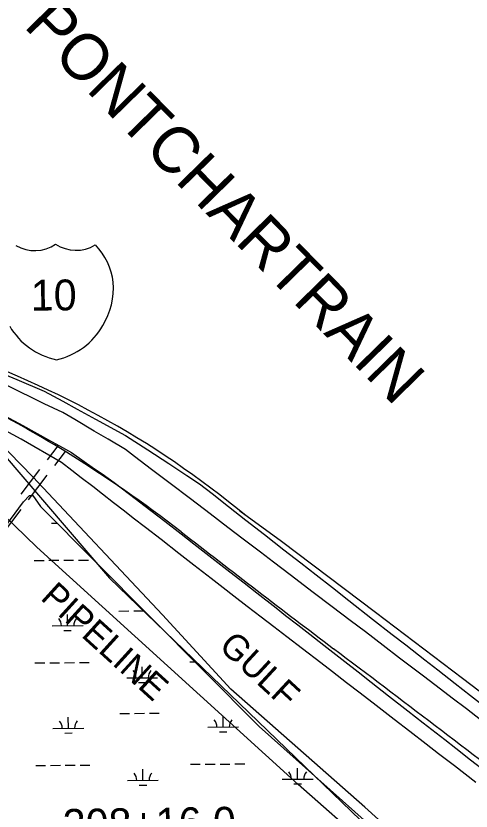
# Model space of a CAD drawing. Extents: x 3540316 to 3578335, y 553172 to 578787.
# Drawn here: x 3574347 to 3575824, y 573721 to 576301 of the extents above; entities that cross this region are included whole.
import ezdxf

# ---------------------------------------------------------------- set-up
doc = ezdxf.new("R2010")
doc.units = 0
for name, color, linetype in [('V-BRDG-OTLN', 7, 'Continuous'), ('V-RAIL-IDEN', 7, 'Continuous'), ('V-RAIL-TRAK', 7, 'Continuous'), ('V-RIVR-IDEN', 7, 'Continuous'), ('V-ROAD-CNTR', 7, 'Continuous'), ('V-ROAD-IDEN', 7, 'Continuous'), ('V-SURV-IDEN', 7, 'Continuous'), ('V-UTIL-IDEN', 7, 'Continuous'), ('V-UTIL-LINE', 7, 'Continuous'), ('V-WETL-SWMP', 7, 'Continuous')]:
    doc.layers.add(name, color=color, linetype=linetype)

msp = doc.modelspace()

# ---------------------------------------------------------------- linework, layer by layer
at = {"layer": 'V-BRDG-OTLN'}
for p, q in [((3574311, 575137.9), (3574350.3, 575121.2)), ((3574350.3, 575121.2), (3574439.3, 575083.3)), ((3574355.1, 575083.8), (3574309.9, 575106.5)), ((3574402.3, 575060.2), (3574355.1, 575083.8)), ((3574439.3, 575083.3), (3574499.5, 575050.6)), ((3574439.1, 575042.7), (3574402.3, 575060.2)), ((3574499.4, 575014), (3574439.1, 575042.7)), ((3574499.5, 575050.6), (3574545.8, 575025.4)), ((3574545.8, 575025.4), (3574605.3, 574993.1)), ((3574311.1, 575003.2), (3574370, 574972.4)), ((3574538, 574991.2), (3574499.4, 575014)), ((3574601.1, 574953.9), (3574538, 574991.2)), ((3574605.3, 574993.1), (3574702.7, 574940)), ((3574363.8, 574927.3), (3574298.7, 574963.5)), ((3574370, 574972.4), (3574453.4, 574925.8)), ((3574646.2, 574927.2), (3574601.1, 574953.9)), ((3574702.7, 574940), (3574775.3, 574892.6)), ((3574494.8, 574852.2), (3574363.8, 574927.3)), ((3574453.4, 574925.8), (3574498.9, 574900.3)), ((3574702.7, 574893.8), (3574646.2, 574927.2)), ((3574498.9, 574900.3), (3574527.1, 574884.6)), ((3574732.1, 574871.5), (3574702.7, 574893.8)), ((3574775.3, 574892.6), (3574842.8, 574848.4)), ((3574527.1, 574884.6), (3574602.4, 574831.8)), ((3574787.1, 574829.6), (3574732.1, 574871.5)), ((3574528.3, 574826.2), (3574494.8, 574852.2)), ((3574842.8, 574848.4), (3574902.2, 574809.6)), ((3574559, 574802.5), (3574528.3, 574826.2)), ((3574602.4, 574831.8), (3574626.9, 574814.7)), ((3574626.9, 574814.7), (3574665.8, 574787.5)), ((3574847.2, 574783.9), (3574787.1, 574829.6)), ((3574902.2, 574809.6), (3574943.1, 574782.8)), ((3574596.4, 574773.6), (3574559, 574802.5)), ((3574665.8, 574787.5), (3574715.2, 574749.6)), ((3574913.4, 574733.6), (3574847.2, 574783.9)), ((3574943.1, 574782.8), (3574983.7, 574751.1)), ((3574628, 574749.1), (3574596.4, 574773.6)), ((3574663.6, 574721.5), (3574628, 574749.1)), ((3574715.2, 574749.6), (3574784.8, 574696.3)), ((3574977.2, 574685), (3574913.4, 574733.6)), ((3574983.7, 574751.1), (3575037.3, 574709.2)), ((3574699.4, 574693.7), (3574663.6, 574721.5)), ((3575037.3, 574709.2), (3575093.5, 574665.2)), ((3574727.5, 574671.9), (3574699.4, 574693.7)), ((3574784.8, 574696.3), (3574830.5, 574661.2)), ((3575035.2, 574640.9), (3574977.2, 574685)), ((3574768, 574640.6), (3574727.5, 574671.9)), ((3574830.5, 574661.2), (3574883, 574621)), ((3575093.5, 574665.2), (3575153.7, 574618.2)), ((3574818, 574601.8), (3574768, 574640.6)), ((3575084.8, 574603.3), (3575035.2, 574640.9)), ((3574875.8, 574556.9), (3574818, 574601.8)), ((3574883, 574621), (3574924.8, 574588.4)), ((3575140.6, 574560.8), (3575084.8, 574603.3)), ((3575153.7, 574618.2), (3575216.4, 574569.2)), ((3574924.8, 574588.4), (3574982.9, 574543)), ((3574924.7, 574519), (3574875.8, 574556.9)), ((3575183.2, 574528.4), (3575140.6, 574560.8)), ((3575216.4, 574569.2), (3575271, 574526.5)), ((3574982.9, 574543), (3575041.7, 574497.1)), ((3575236.7, 574487.7), (3575183.2, 574528.4)), ((3575271, 574526.5), (3575321.1, 574487.4)), ((3574980.5, 574475.7), (3574924.7, 574519)), ((3575019.9, 574445.2), (3574980.5, 574475.7)), ((3575041.7, 574497.1), (3575087.3, 574461.5)), ((3575312, 574430.4), (3575236.7, 574487.7)), ((3575321.1, 574487.4), (3575373.8, 574446.2)), ((3575087.3, 574461.5), (3575128.7, 574429.1)), ((3575054.7, 574418.5), (3575019.9, 574445.2)), ((3575128.7, 574429.1), (3575191, 574380.5)), ((3575373.3, 574383.8), (3575312, 574430.4)), ((3575373.8, 574446.2), (3575427.5, 574404.2)), ((3575097.8, 574385.3), (3575054.7, 574418.5)), ((3575427.5, 574404.2), (3575504.4, 574344.1)), ((3575142.8, 574350.6), (3575097.8, 574385.3)), ((3575191, 574380.5), (3575222.2, 574356.1)), ((3575431.7, 574339.4), (3575373.3, 574383.8)), ((3575184.4, 574318.5), (3575142.8, 574350.6)), ((3575222.2, 574356.1), (3575262.2, 574324.8)), ((3575504.4, 574344.1), (3575568.3, 574294.1)), ((3575226.4, 574286.2), (3575184.4, 574318.5)), ((3575262.2, 574324.8), (3575300.2, 574295.2)), ((3575480.8, 574302.1), (3575431.7, 574339.4)), ((3575300.2, 574295.2), (3575345.7, 574259.6)), ((3575538.8, 574258), (3575480.8, 574302.1)), ((3575568.3, 574294.1), (3575612, 574260)), ((3575277.2, 574247.1), (3575226.4, 574286.2)), ((3575336, 574201.8), (3575277.2, 574247.1)), ((3575345.7, 574259.6), (3575414, 574206.3)), ((3575592.1, 574217.5), (3575538.8, 574258)), ((3575612, 574260), (3575673.5, 574211.9)), ((3575669.5, 574158.6), (3575592.1, 574217.5)), ((3575374, 574172.5), (3575336, 574201.8)), ((3575414, 574206.3), (3575457.5, 574172.4)), ((3575673.5, 574211.9), (3575715.7, 574178.9)), ((3575420.1, 574137), (3575374, 574172.5)), ((3575457.5, 574172.4), (3575499.2, 574139.7)), ((3575715.7, 574178.9), (3575771.8, 574135.1)), ((3575499.2, 574139.7), (3575556, 574095.4)), ((3575725, 574116.4), (3575669.5, 574158.6)), ((3575464, 574103.2), (3575420.1, 574137)), ((3575762.4, 574087.9), (3575725, 574116.4)), ((3575771.8, 574135.1), (3575821.5, 574096.3)), ((3575515.6, 574063.5), (3575464, 574103.2)), ((3575556, 574095.4), (3575618.6, 574046.5)), ((3575809, 574052.5), (3575762.4, 574087.9)), ((3575821.5, 574096.3), (3575875.8, 574053.8)), ((3575574.1, 574018.5), (3575515.6, 574063.5)), ((3575618.6, 574046.5), (3575668.3, 574007.7)), ((3575854.8, 574017.6), (3575809, 574052.5)), ((3575624.9, 573979.4), (3575574.1, 574018.5)), ((3575668.3, 574007.7), (3575738.6, 573952.8)), ((3575678.2, 573938.3), (3575624.9, 573979.4)), ((3575718.4, 573907.3), (3575678.2, 573938.3)), ((3575738.6, 573952.8), (3575774.5, 573924.8)), ((3575769.9, 573867.7), (3575718.4, 573907.3)), ((3575774.5, 573924.8), (3575821.8, 573887.8)), ((3575821.8, 573887.8), (3575872.4, 573848.3)), ((3575839.1, 573814.3), (3575769.9, 573867.7))]:
    msp.add_line(p, q, dxfattribs=at)
at = {"layer": 'V-RAIL-TRAK'}
msp.add_lwpolyline([(3572498, 576972.7), (3573397.3, 575941.1), (3574650.6, 574477.1), (3575977.4, 573197), (3576044.4, 573142.7)], dxfattribs=at)
at = {"layer": 'V-ROAD-CNTR'}
for points in [[(3576043.8, 573223.9), (3575479.2, 573733.4), (3575044.8, 574117.1), (3574822.9, 574357.5), (3574402.3, 574806), (3573866.2, 575356.1)], [(3574449.5, 574860.6), (3574483.9, 574905.7)], [(3574473.3, 574842.4), (3574507.7, 574887.5)], [(3574364.5, 574749.3), (3574425.2, 574828.8)], [(3574388.4, 574731.1), (3574449, 574810.6)], [(3574303.4, 574619.8), (3574364.1, 574699.3)], [(3576034.9, 573969.4), (3576034.9, 573969.4), (3575796.3, 574151.5), (3575514.1, 574365.3), (3575208.3, 574595.3), (3575073.5, 574693.8)]]:
    msp.add_lwpolyline(points, dxfattribs=at)
for centre, radius, start, end in [((3573170.4, 572363.5), 3010.1, 50.2818, 72.4054), ((3572420.4, 571504.4), 3975, 58.2686, 63.5135), ((3572206.5, 571161), 4379.6, 52.3244, 58.2504), ((3599715.4, 606463.7), 40375.5, 232.046, 232.93082), ((3173243.6, 43931.3), 665543, 52.7560587, 52.8272837)]:
    msp.add_arc(centre, radius, start, end, dxfattribs=at)
at = {"layer": 'V-ROAD-IDEN'}
for centre, major_axis, start_param, end_param in [((3574408, 575652.3), (117.5, 0.9), 4.161678, 5.322896), ((3574408, 575652.3), (117.5, 0.9), 4.161678, 5.322896), ((3574542.6, 575653.4), (117.5, 0.9), 4.101882, 5.2631), ((3574542.6, 575653.4), (117.5, 0.9), 4.101882, 5.2631), ((3574438.8, 575410.3), (-226.1, -1.8), 3.255386, 3.879698), ((3574438.8, 575410.3), (-226.1, -1.8), 3.255386, 3.879698), ((3574407.5, 575420), (256.3, 2), 5.748582, 6.342771), ((3574407.5, 575420), (256.3, 2), 5.748582, 6.342771), ((3574529.4, 575402.4), (231.5, 1.8), 3.642483, 4.485246), ((3574529.4, 575402.4), (231.5, 1.8), 3.642483, 4.485246), ((3574425.2, 575401.5), (231.5, 1.8), 4.939532, 5.782295), ((3574425.2, 575401.5), (231.5, 1.8), 4.939532, 5.782295)]:
    msp.add_ellipse(centre, major_axis=major_axis, ratio=0.960251, start_param=start_param, end_param=end_param, dxfattribs=at)
at = {"layer": 'V-UTIL-LINE'}
msp.add_lwpolyline([(3576041.7, 573131.5), (3575718.9, 573404.8), (3575262.9, 573807.3), (3574415.3, 574576.9), (3574018.3, 574961.4)], dxfattribs=at)
at = {"layer": 'V-WETL-SWMP'}
for p, q in [((3574462.3, 574654.8), (3574481.2, 574654.9)), ((3574406.4, 574534.3), (3574438.4, 574534.5)), ((3574454.4, 574534.7), (3574486.4, 574534.9)), ((3574502.4, 574535), (3574534.4, 574535.3)), ((3574550.4, 574535.4), (3574582.4, 574535.6)), ((3574681.6, 574370.2), (3574713.6, 574370.5)), ((3574729.6, 574370.6), (3574761.6, 574370.8)), ((3574514.9, 574322.5), (3574514.6, 574358.5)), ((3574464.9, 574322.1), (3574564.9, 574322.9)), ((3574503, 574307), (3574527, 574307.2)), ((3574409, 574201.6), (3574441, 574201.9)), ((3574457, 574202), (3574489, 574202.2)), ((3574505, 574202.4), (3574537, 574202.6)), ((3574553, 574202.7), (3574585, 574203)), ((3574756.7, 574153.6), (3574756.4, 574189.6)), ((3574910.9, 574205.5), (3574927.3, 574205.6)), ((3574706.7, 574153.2), (3574806.7, 574153.9)), ((3574744.8, 574138), (3574768.8, 574138.2)), ((3574684.2, 574037.6), (3574716.2, 574037.8)), ((3574732.2, 574037.9), (3574764.2, 574038.2)), ((3574780.2, 574038.3), (3574812.2, 574038.5)), ((3574517.5, 573989.8), (3574517.2, 574025.8)), ((3575019.4, 573993.7), (3575019.1, 574029.7)), ((3574467.5, 573989.5), (3574567.5, 573990.2)), ((3574969.4, 573993.3), (3575069.3, 573994.1)), ((3574505.6, 573974.3), (3574529.6, 573974.5)), ((3575007.5, 573978.2), (3575031.5, 573978.4)), ((3574411.5, 573869), (3574443.5, 573869.2)), ((3574459.5, 573869.3), (3574491.5, 573869.6)), ((3574507.5, 573869.7), (3574539.5, 573869.9)), ((3574555.5, 573870.1), (3574587.5, 573870.3)), ((3574759.2, 573820.9), (3574759, 573856.9)), ((3574913.4, 573872.8), (3574945.4, 573873.1)), ((3574961.4, 573873.2), (3574993.4, 573873.4)), ((3575009.4, 573873.6), (3575041.4, 573873.8)), ((3575057.4, 573873.9), (3575089.4, 573874.2)), ((3575261.1, 573824.8), (3575260.9, 573860.8)), ((3574709.2, 573820.5), (3574809.2, 573821.3)), ((3574747.4, 573805.4), (3574771.4, 573805.6)), ((3575211.1, 573824.4), (3575311.1, 573825.1)), ((3575249.3, 573809.2), (3575273.3, 573809.4))]:
    msp.add_line(p, q, dxfattribs=at)
msp.add_lwpolyline([(3572598.7, 572308.7), (3573454.6, 573468.6), (3573743.3, 573863.6), (3574087.7, 574339.7), (3574371.4, 574724.6), (3574391.6, 574744.9), (3574401.8, 574744.9), (3574427.1, 574709.4), (3575136.1, 573995.3), (3575597, 573585), (3575885.7, 573341.9)], dxfattribs=at)
for centre, start, end in [((3574459.6, 574322.6), 359.6699, 41.2135), ((3574570.1, 574323.4), 139.6699, 181.2135), ((3574701.4, 574153.6), 359.6699, 41.2135), ((3574811.9, 574154.5), 139.6699, 181.2135), ((3574462.2, 573989.9), 359.6699, 41.2135), ((3574572.7, 573990.7), 139.6699, 181.2135), ((3574964.1, 573993.8), 359.6699, 41.2135), ((3575074.6, 573994.6), 139.6699, 181.2135), ((3574704, 573820.9), 359.6699, 41.2135), ((3574814.5, 573821.8), 139.6699, 181.2135), ((3575205.9, 573824.8), 359.6699, 41.2135), ((3575316.4, 573825.7), 139.6699, 181.2135)]:
    msp.add_arc(centre, 35.2, start, end, dxfattribs=at)

# ---------------------------------------------------------------- texts
at = {"layer": 'V-RAIL-IDEN'}
msp.add_text('GULF', height=83, rotation=317.1858, dxfattribs=at).set_placement((3575001.9, 574250.5))
at = {"layer": 'V-RIVR-IDEN'}
msp.add_text('LAKE  PONTCHARTRAIN', height=150, rotation=314.364, dxfattribs=at).set_placement((3573932.8, 576713.1))
at = {"layer": 'V-ROAD-IDEN'}
msp.add_text('10', height=100, rotation=0.4577, dxfattribs=at).set_placement((3574395.9, 575344.7))
at = {"layer": 'V-SURV-IDEN'}
msp.add_text('308+16.0', height=100, rotation=0.8034, dxfattribs=at).set_placement((3574499.9, 573627.4))
at = {"layer": 'V-UTIL-IDEN'}
msp.add_text('PIPELINE', height=83, rotation=317.7617, dxfattribs=at).set_placement((3574423.9, 574409.4))

doc.saveas('drawing.dxf')
